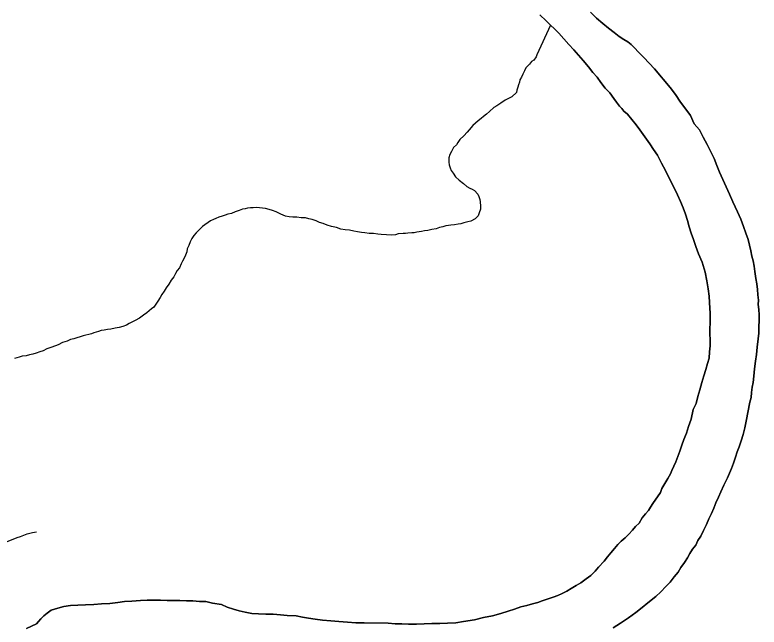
# Model space of a CAD drawing. Extents: x 2.1 to 73.9, y 4 to 26.
# Drawn here: x 44.4566 to 44.7486, y 22.3847 to 22.6248 of the extents above; entities that cross this region are included whole.
import ezdxf

# ---------------------------------------------------------------- set-up
doc = ezdxf.new("R2010")
doc.units = 0
for name, color, linetype in [('GM_X_Major_River', 7, 'Continuous'), ('GM_X_Minor_River', 7, 'Continuous'), ('GM_X_Township_Road', 7, 'Continuous')]:
    doc.layers.add(name, color=color, linetype=linetype)

msp = doc.modelspace()

# ---------------------------------------------------------------- linework, layer by layer
at = {"layer": 'GM_X_Major_River'}
for points in [[(44.6626, 22.62482), (44.66504, 22.62251), (44.6701, 22.61768), (44.67402, 22.61324), (44.67589, 22.61112), (44.67963, 22.60688), (44.68168, 22.60438), (44.68336, 22.60226), (44.68504, 22.60034), (44.68653, 22.59822), (44.68821, 22.59611), (44.69008, 22.59418), (44.69157, 22.59206), (44.69269, 22.59053), (44.6938, 22.58899), (44.69474, 22.58802), (44.69548, 22.58706), (44.69699, 22.5859), (44.69867, 22.58378), (44.70034, 22.58166), (44.70184, 22.57974), (44.70314, 22.57782), (44.70444, 22.57609)], [(44.70444, 22.57609), (44.70314, 22.57782), (44.70184, 22.57974), (44.70034, 22.58166), (44.69867, 22.58378), (44.69699, 22.5859), (44.69548, 22.58706), (44.69474, 22.58802), (44.6938, 22.58899), (44.69269, 22.59053), (44.69157, 22.59206), (44.69008, 22.59418), (44.68821, 22.59611), (44.68653, 22.59822), (44.68504, 22.60034), (44.68336, 22.60226), (44.68168, 22.60438), (44.67963, 22.60688), (44.67589, 22.61112), (44.67402, 22.61324), (44.6701, 22.61768), (44.66504, 22.62251), (44.6626, 22.62482)], [(44.74157, 22.45769), (44.74237, 22.46015), (44.74298, 22.4628), (44.74359, 22.46545), (44.74504, 22.47284), (44.74545, 22.47473), (44.74567, 22.47663), (44.74589, 22.47872), (44.7463, 22.48061), (44.74653, 22.48308), (44.74677, 22.48592), (44.7472, 22.48896), (44.74762, 22.49161), (44.74785, 22.49446), (44.74828, 22.49768), (44.74851, 22.49996), (44.74855, 22.50243), (44.74859, 22.50489), (44.74862, 22.50717), (44.74846, 22.50927), (44.7483, 22.51117), (44.74833, 22.51288), (44.74817, 22.51497), (44.74802, 22.51706), (44.74767, 22.51935), (44.74732, 22.52145), (44.74699, 22.52411), (44.74664, 22.52621), (44.74629, 22.5283), (44.74575, 22.53021), (44.7454, 22.53231), (44.74487, 22.53441), (44.74433, 22.53669), (44.74342, 22.53918), (44.74251, 22.54185), (44.74142, 22.54472), (44.74013, 22.54759), (44.73829, 22.55142), (44.737, 22.55448), (44.73572, 22.55735), (44.73443, 22.56022), (44.73314, 22.56309), (44.73205, 22.56577), (44.73095, 22.56845), (44.72966, 22.57113), (44.72818, 22.574), (44.72671, 22.57687), (44.72523, 22.57975), (44.72317, 22.58206), (44.7217, 22.58531), (44.71984, 22.58781), (44.71779, 22.59051), (44.71575, 22.59358), (44.7137, 22.59627), (44.70754, 22.60359), (44.70548, 22.6059), (44.70342, 22.60803), (44.70155, 22.60996), (44.69949, 22.61208), (44.69837, 22.61324), (44.69705, 22.61421), (44.69555, 22.61518), (44.69366, 22.61635), (44.69178, 22.6179), (44.68953, 22.61965), (44.68728, 22.62139), (44.68484, 22.62352), (44.6824, 22.62584)], [(44.6824, 22.62584), (44.68484, 22.62352), (44.68728, 22.62139), (44.68953, 22.61965), (44.69178, 22.6179), (44.69366, 22.61635), (44.69555, 22.61518), (44.69705, 22.61421), (44.69837, 22.61324), (44.69949, 22.61208), (44.70155, 22.60996), (44.70342, 22.60803), (44.70548, 22.6059), (44.70754, 22.60359), (44.7137, 22.59627), (44.71575, 22.59358), (44.71779, 22.59051), (44.71984, 22.58781), (44.7217, 22.58531), (44.72317, 22.58206), (44.72523, 22.57975), (44.72671, 22.57687), (44.72818, 22.574), (44.72966, 22.57113), (44.73095, 22.56845), (44.73205, 22.56577), (44.73314, 22.56309), (44.73443, 22.56022), (44.73572, 22.55735), (44.737, 22.55448), (44.73829, 22.55142), (44.74013, 22.54759), (44.74142, 22.54472), (44.74251, 22.54185), (44.74342, 22.53918), (44.74433, 22.53669), (44.74487, 22.53441), (44.7454, 22.53231), (44.74575, 22.53021), (44.74629, 22.5283), (44.74664, 22.52621), (44.74699, 22.52411), (44.74732, 22.52145), (44.74767, 22.51935), (44.74802, 22.51706), (44.74817, 22.51497), (44.74833, 22.51288), (44.7483, 22.51117), (44.74846, 22.50927), (44.74862, 22.50717), (44.74859, 22.50489), (44.74855, 22.50243), (44.74851, 22.49996), (44.74828, 22.49768), (44.74785, 22.49446), (44.74762, 22.49161), (44.7472, 22.48896), (44.74677, 22.48592), (44.74653, 22.48308), (44.7463, 22.48061), (44.74589, 22.47872), (44.74567, 22.47663), (44.74545, 22.47473), (44.74504, 22.47284), (44.74359, 22.46545), (44.74298, 22.4628), (44.74237, 22.46015), (44.74157, 22.45769)], [(44.70444, 22.57609), (44.70574, 22.57417), (44.70723, 22.57205), (44.70872, 22.56975), (44.71038, 22.56668), (44.71186, 22.56381), (44.71665, 22.55423), (44.71775, 22.55156), (44.71885, 22.54907), (44.71976, 22.54658), (44.72048, 22.5441), (44.72121, 22.54162), (44.72193, 22.53914), (44.72284, 22.53665), (44.72375, 22.53398), (44.72484, 22.53111), (44.72632, 22.52786), (44.72739, 22.52385), (44.7281, 22.52042), (44.72862, 22.51737), (44.72896, 22.51452), (44.72911, 22.51204), (44.72926, 22.50976), (44.72942, 22.50786), (44.72939, 22.50577), (44.72936, 22.50387), (44.72933, 22.50178), (44.7293, 22.49988), (44.72945, 22.49722), (44.72941, 22.49494), (44.72919, 22.49266), (44.72896, 22.4902), (44.72835, 22.48811), (44.72774, 22.48565), (44.72694, 22.4832), (44.72614, 22.48055), (44.72534, 22.47771), (44.72453, 22.47506), (44.72392, 22.47241), (44.72274, 22.46996), (44.72192, 22.46618), (44.72093, 22.46334), (44.72013, 22.46069), (44.71914, 22.45824), (44.71834, 22.45597), (44.71754, 22.4537), (44.71675, 22.45163), (44.71596, 22.44955), (44.71517, 22.44785), (44.71438, 22.44615), (44.71379, 22.44483), (44.71281, 22.44295), (44.71203, 22.44163), (44.71125, 22.44031), (44.71047, 22.439), (44.70987, 22.43749), (44.70695, 22.43316), (44.70598, 22.43166), (44.70519, 22.43034), (44.70403, 22.42903), (44.70268, 22.42753), (44.7015, 22.42546), (44.70015, 22.42415), (44.69899, 22.42265), (44.69744, 22.42115), (44.69609, 22.41965), (44.69455, 22.41835), (44.69319, 22.41704), (44.69184, 22.41554), (44.69048, 22.41385), (44.68912, 22.41216), (44.68777, 22.41048), (44.68564, 22.40823), (44.68428, 22.40654), (44.68254, 22.40486), (44.68081, 22.40355), (44.6787, 22.40207), (44.67678, 22.40096), (44.67486, 22.39985), (44.67313, 22.39874), (44.6714, 22.39781), (44.66968, 22.39708), (44.66777, 22.39635), (44.66547, 22.39563), (44.66356, 22.3949), (44.66184, 22.39436), (44.65974, 22.39382), (44.65744, 22.39309), (44.65515, 22.39256), (44.65267, 22.39165), (44.65018, 22.39093), (44.64732, 22.39003), (44.64407, 22.38913), (44.64044, 22.38843), (44.63701, 22.38753), (44.63262, 22.38684), (44.62957, 22.38632), (44.62634, 22.38618), (44.62329, 22.38604), (44.62025, 22.38609), (44.6172, 22.38594)], [(44.6172, 22.38594), (44.62025, 22.38609), (44.62329, 22.38604), (44.62634, 22.38618), (44.62957, 22.38632), (44.63262, 22.38684), (44.63701, 22.38753), (44.64044, 22.38843), (44.64407, 22.38913), (44.64732, 22.39003), (44.65018, 22.39093), (44.65267, 22.39165), (44.65515, 22.39256), (44.65744, 22.39309), (44.65974, 22.39382), (44.66184, 22.39436), (44.66356, 22.3949), (44.66547, 22.39563), (44.66777, 22.39635), (44.66968, 22.39708), (44.6714, 22.39781), (44.67313, 22.39874), (44.67486, 22.39985), (44.67678, 22.40096), (44.6787, 22.40207), (44.68081, 22.40355), (44.68254, 22.40486), (44.68428, 22.40654), (44.68564, 22.40823), (44.68777, 22.41048), (44.68912, 22.41216), (44.69048, 22.41385), (44.69184, 22.41554), (44.69319, 22.41704), (44.69455, 22.41835), (44.69609, 22.41965), (44.69744, 22.42115), (44.69899, 22.42265), (44.70015, 22.42415), (44.7015, 22.42546), (44.70268, 22.42753), (44.70403, 22.42903), (44.70519, 22.43034), (44.70598, 22.43166), (44.70695, 22.43316), (44.70987, 22.43749), (44.71047, 22.439), (44.71125, 22.44031), (44.71203, 22.44163), (44.71281, 22.44295), (44.71379, 22.44483), (44.71438, 22.44615), (44.71517, 22.44785), (44.71596, 22.44955), (44.71675, 22.45163), (44.71754, 22.4537), (44.71834, 22.45597), (44.71914, 22.45824), (44.72013, 22.46069), (44.72093, 22.46334), (44.72192, 22.46618), (44.72274, 22.46996), (44.72392, 22.47241), (44.72453, 22.47506), (44.72534, 22.47771), (44.72614, 22.48055), (44.72694, 22.4832), (44.72774, 22.48565), (44.72835, 22.48811), (44.72896, 22.4902), (44.72919, 22.49266), (44.72941, 22.49494), (44.72945, 22.49722), (44.7293, 22.49988), (44.72933, 22.50178), (44.72936, 22.50387), (44.72939, 22.50577), (44.72942, 22.50786), (44.72926, 22.50976), (44.72911, 22.51204), (44.72896, 22.51452), (44.72862, 22.51737), (44.7281, 22.52042), (44.72739, 22.52385), (44.72632, 22.52786), (44.72484, 22.53111), (44.72375, 22.53398), (44.72284, 22.53665), (44.72193, 22.53914), (44.72121, 22.54162), (44.72048, 22.5441), (44.71976, 22.54658), (44.71885, 22.54907), (44.71775, 22.55156), (44.71665, 22.55423), (44.71186, 22.56381), (44.71038, 22.56668), (44.70872, 22.56975), (44.70723, 22.57205), (44.70574, 22.57417), (44.70444, 22.57609)], [(44.69135, 22.38439), (44.69423, 22.38624), (44.69731, 22.38828), (44.70019, 22.39033), (44.7027, 22.39238), (44.70501, 22.39424), (44.70809, 22.39666), (44.71002, 22.39853), (44.71196, 22.40059), (44.71369, 22.40227), (44.71525, 22.40434), (44.7168, 22.40621), (44.71797, 22.4081), (44.71933, 22.40997), (44.7205, 22.41186), (44.72148, 22.41355), (44.72246, 22.41524), (44.72381, 22.41674), (44.7246, 22.41863), (44.72577, 22.42032), (44.72675, 22.42259), (44.72793, 22.42485), (44.72892, 22.42711), (44.7299, 22.42919), (44.73089, 22.43126), (44.73168, 22.43334), (44.73266, 22.4356), (44.73365, 22.43768), (44.73483, 22.44032), (44.73621, 22.44315), (44.737, 22.44504), (44.73779, 22.44692), (44.73858, 22.449), (44.73938, 22.45127), (44.73998, 22.45335), (44.74077, 22.45543), (44.74157, 22.45769)], [(44.74157, 22.45769), (44.74077, 22.45543), (44.73998, 22.45335), (44.73938, 22.45127), (44.73858, 22.449), (44.73779, 22.44692), (44.737, 22.44504), (44.73621, 22.44315), (44.73483, 22.44032), (44.73365, 22.43768), (44.73266, 22.4356), (44.73168, 22.43334), (44.73089, 22.43126), (44.7299, 22.42919), (44.72892, 22.42711), (44.72793, 22.42485), (44.72675, 22.42259), (44.72577, 22.42032), (44.7246, 22.41863), (44.72381, 22.41674), (44.72246, 22.41524), (44.72148, 22.41355), (44.7205, 22.41186), (44.71933, 22.40997), (44.71797, 22.4081), (44.7168, 22.40621), (44.71525, 22.40434), (44.71369, 22.40227), (44.71196, 22.40059), (44.71002, 22.39853), (44.70809, 22.39666), (44.70501, 22.39424), (44.7027, 22.39238), (44.70019, 22.39033), (44.69731, 22.38828), (44.69423, 22.38624), (44.69135, 22.38439)], [(44.6172, 22.38594), (44.61416, 22.3858), (44.61112, 22.38585), (44.60845, 22.38589), (44.60579, 22.38593), (44.60313, 22.38617), (44.59363, 22.38632), (44.59039, 22.38637), (44.58716, 22.38661), (44.58374, 22.38686), (44.58052, 22.3871), (44.57729, 22.38734), (44.57444, 22.38776), (44.57178, 22.38819), (44.56951, 22.3886), (44.56704, 22.38902), (44.56343, 22.38927), (44.56077, 22.3895), (44.55792, 22.38973), (44.55507, 22.38978), (44.55222, 22.38983), (44.54956, 22.39006), (44.54691, 22.39048), (44.54463, 22.39109), (44.54236, 22.39169), (44.5399, 22.39249), (44.53763, 22.39348), (44.53422, 22.3941), (44.53157, 22.39471), (44.5291, 22.39475), (44.52644, 22.39499), (44.52397, 22.39503), (44.5213, 22.39507), (44.51883, 22.39511), (44.51636, 22.39515), (44.5137, 22.39519), (44.51123, 22.39523), (44.50856, 22.39527), (44.5059, 22.39512), (44.50247, 22.3948), (44.49962, 22.39465), (44.49695, 22.39431), (44.4939, 22.39398), (44.49066, 22.39384), (44.48762, 22.39351), (44.48438, 22.39337), (44.48134, 22.39323), (44.47848, 22.39309), (44.47581, 22.39275), (44.47352, 22.39203), (44.47085, 22.39131), (44.46931, 22.39019), (44.46796, 22.38907), (44.4668, 22.38795), (44.46583, 22.38683), (44.46505, 22.38589), (44.46122, 22.38405)], [(44.46122, 22.38405), (44.46505, 22.38589), (44.46583, 22.38683), (44.4668, 22.38795), (44.46796, 22.38907), (44.46931, 22.39019), (44.47085, 22.39131), (44.47352, 22.39203), (44.47581, 22.39275), (44.47848, 22.39309), (44.48134, 22.39323), (44.48438, 22.39337), (44.48762, 22.39351), (44.49066, 22.39384), (44.4939, 22.39398), (44.49695, 22.39431), (44.49962, 22.39465), (44.50247, 22.3948), (44.5059, 22.39512), (44.50856, 22.39527), (44.51123, 22.39523), (44.5137, 22.39519), (44.51636, 22.39515), (44.51883, 22.39511), (44.5213, 22.39507), (44.52397, 22.39503), (44.52644, 22.39499), (44.5291, 22.39475), (44.53157, 22.39471), (44.53422, 22.3941), (44.53763, 22.39348), (44.5399, 22.39249), (44.54236, 22.39169), (44.54463, 22.39109), (44.54691, 22.39048), (44.54956, 22.39006), (44.55222, 22.38983), (44.55507, 22.38978), (44.55792, 22.38973), (44.56077, 22.3895), (44.56343, 22.38927), (44.56704, 22.38902), (44.56951, 22.3886), (44.57178, 22.38819), (44.57444, 22.38776), (44.57729, 22.38734), (44.58052, 22.3871), (44.58374, 22.38686), (44.58716, 22.38661), (44.59039, 22.38637), (44.59363, 22.38632), (44.60313, 22.38617), (44.60579, 22.38593), (44.60845, 22.38589), (44.61112, 22.38585), (44.61416, 22.3858), (44.6172, 22.38594)]]:
    msp.add_lwpolyline(points, dxfattribs=at)
at = {"layer": 'GM_X_Minor_River'}
for points in [[(44.66677, 22.62077), (44.66141, 22.60907), (44.6612, 22.60832), (44.66023, 22.607), (44.65927, 22.60645), (44.6585, 22.60551), (44.65714, 22.60401), (44.65655, 22.60288), (44.65596, 22.60156), (44.65538, 22.60043), (44.65479, 22.5993), (44.65458, 22.59835), (44.65419, 22.59741), (44.65398, 22.59646), (44.65358, 22.59533), (44.65338, 22.59438), (44.65164, 22.5927), (44.6503, 22.59196), (44.64896, 22.59141), (44.64723, 22.59011), (44.64569, 22.58918), (44.64454, 22.58844), (44.6428, 22.58695), (44.64164, 22.58583), (44.64049, 22.58489), (44.63952, 22.58415), (44.63837, 22.58322), (44.63625, 22.58135), (44.63489, 22.57966), (44.63411, 22.57873), (44.63276, 22.57742), (44.63122, 22.57592), (44.63044, 22.57479), (44.62985, 22.57385), (44.62869, 22.57273), (44.62791, 22.57122), (44.62732, 22.57009), (44.62692, 22.56877), (44.62689, 22.56706), (44.62707, 22.56592), (44.62743, 22.56477), (44.62779, 22.56381), (44.62854, 22.56266), (44.62947, 22.56132), (44.63097, 22.55996), (44.63266, 22.55861), (44.63397, 22.55745), (44.6351, 22.55686), (44.63605, 22.55646), (44.63699, 22.55588), (44.6383, 22.55453), (44.63866, 22.55357), (44.63903, 22.55243), (44.6392, 22.55147), (44.63936, 22.54976), (44.63935, 22.54862), (44.63875, 22.54711), (44.63835, 22.54598), (44.63719, 22.54485), (44.63547, 22.54393), (44.63432, 22.54357), (44.6328, 22.54321), (44.63165, 22.54285), (44.6305, 22.54268), (44.62917, 22.54251), (44.62765, 22.54235), (44.62669, 22.54217), (44.62574, 22.542), (44.62459, 22.54163), (44.62326, 22.54146), (44.62192, 22.54092), (44.6202, 22.54056), (44.61867, 22.54021), (44.61734, 22.54004), (44.6162, 22.53987), (44.61524, 22.53969), (44.61429, 22.53952), (44.61334, 22.53934), (44.61239, 22.53936), (44.61086, 22.53919), (44.60991, 22.53902), (44.60896, 22.53903), (44.60705, 22.53887), (44.60591, 22.53851), (44.60457, 22.53834), (44.60039, 22.5386), (44.59906, 22.53881), (44.59736, 22.53903), (44.59564, 22.53905), (44.59394, 22.53927), (44.59261, 22.53948), (44.59109, 22.5397), (44.58957, 22.53991), (44.58787, 22.54032), (44.58616, 22.54053), (44.58445, 22.54075), (44.58275, 22.54135), (44.58085, 22.54176), (44.57915, 22.54236), (44.57764, 22.54295), (44.57612, 22.54335)], [(44.57612, 22.54335), (44.5748, 22.54395), (44.57329, 22.54454), (44.57196, 22.54475), (44.57064, 22.54515), (44.56892, 22.54518), (44.56722, 22.5454), (44.56569, 22.54542), (44.56418, 22.54563), (44.56285, 22.54585), (44.5619, 22.54624), (44.56096, 22.54663), (44.55907, 22.54761), (44.55775, 22.54802), (44.55642, 22.54842), (44.55491, 22.54882), (44.55377, 22.54903), (44.55263, 22.54905), (44.55149, 22.54926), (44.55016, 22.54909), (44.54902, 22.54911), (44.54787, 22.54893), (44.54692, 22.54876), (44.54596, 22.54858), (44.54463, 22.54803), (44.5431, 22.54749), (44.54157, 22.54694), (44.54023, 22.54658), (44.53908, 22.54622), (44.53793, 22.54586), (44.5366, 22.5455), (44.53545, 22.54495), (44.53449, 22.54459), (44.53334, 22.54403), (44.53026, 22.5418), (44.52911, 22.54068), (44.52775, 22.53937), (44.52678, 22.53825), (44.52601, 22.53712), (44.52541, 22.5358), (44.52482, 22.53429), (44.52423, 22.53297), (44.52402, 22.53183), (44.52362, 22.53051), (44.52303, 22.52938), (44.52244, 22.52825), (44.52185, 22.52712), (44.52126, 22.52561), (44.52029, 22.52448), (44.5197, 22.52335), (44.51892, 22.52203), (44.51795, 22.52072), (44.51698, 22.51921), (44.516, 22.51771), (44.51522, 22.51639), (44.51425, 22.51508), (44.51366, 22.51395), (44.51269, 22.51244), (44.51191, 22.51131), (44.51113, 22.51019), (44.51017, 22.50944), (44.50843, 22.50795), (44.50708, 22.50702), (44.50555, 22.5059), (44.50382, 22.50498), (44.50152, 22.50369), (44.50037, 22.50314), (44.49903, 22.50259), (44.4975, 22.50223), (44.49597, 22.50188), (44.49426, 22.50152), (44.49292, 22.50135), (44.49159, 22.50119), (44.49044, 22.50101), (44.48949, 22.50065), (44.48758, 22.50011), (44.48662, 22.49975), (44.48337, 22.49885), (44.48223, 22.49848), (44.48089, 22.49812), (44.47974, 22.49776), (44.47841, 22.49741), (44.47707, 22.49686), (44.47535, 22.49631), (44.47362, 22.49539), (44.47113, 22.49448), (44.46922, 22.49375), (44.46769, 22.49302), (44.46635, 22.49266), (44.46501, 22.49211), (44.46367, 22.49175), (44.46234, 22.49139), (44.461, 22.49103), (44.45948, 22.49087), (44.45833, 22.4905), (44.45737, 22.49033), (44.45642, 22.48996)]]:
    msp.add_lwpolyline(points, dxfattribs=at)
at = {"layer": 'GM_X_Township_Road'}
msp.add_lwpolyline([(44.45331, 22.41816), (44.45758, 22.41979), (44.45885, 22.42024), (44.46143, 22.42118), (44.46358, 22.42176), (44.46507, 22.422)], dxfattribs=at)

doc.saveas('drawing.dxf')
